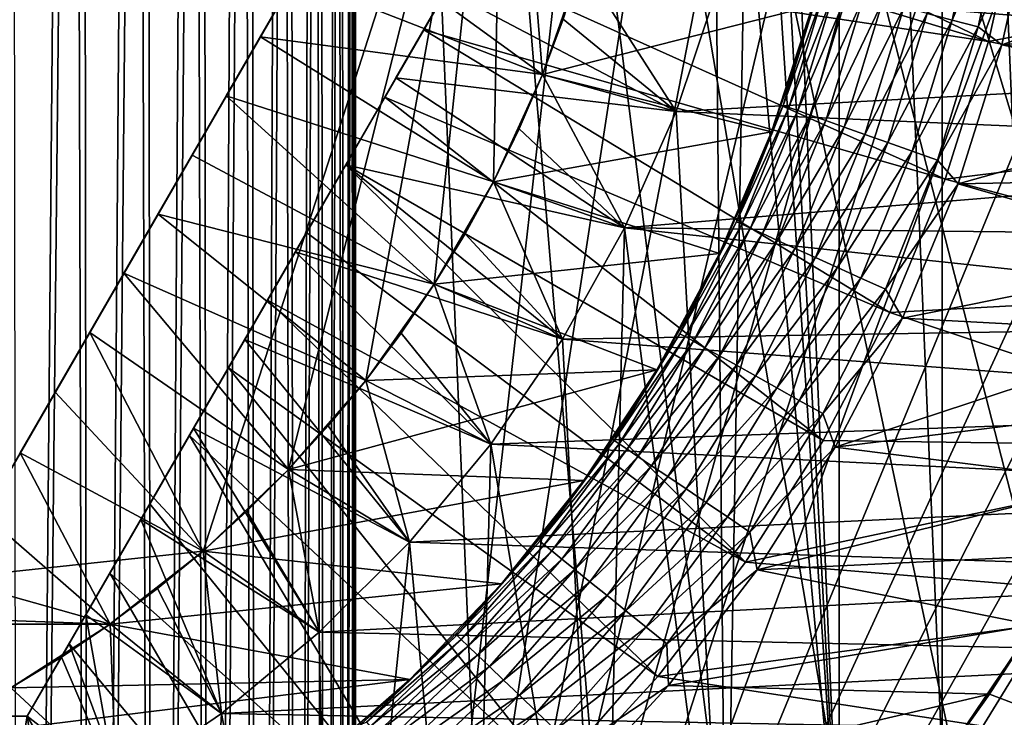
# Model space of a CAD drawing. Header units: metres. Extents: x -30 to 30, y -76 to 64.
# Tile 308 of 541: x 2.28 to 5.85, y -4 to -1.47. Entities that reach past the tile are written whole.
import ezdxf

# ---------------------------------------------------------------- set-up
doc = ezdxf.new("R2010")
doc.units = ezdxf.units.M
doc.layers.add('solid_508511', color=7, linetype='CONTINUOUS')

msp = doc.modelspace()

# ---------------------------------------------------------------- linework, layer by layer
at = {"layer": 'solid_508511'}
for points in [[(2.474874, 6.9, 4.525126), (2.220482, 6.9, 4.29455), (2.279955, -15.1, 4.344484)], [(2.253428, 6.9, -4.321929), (2.50951, 6.9, -4.560254), (2.279955, -15.1, -4.344484)], [(2.474874, 6.9, 4.525126), (2.279955, -15.1, 4.344484), (2.536666, -15.1, 4.588497)], [(2.50951, 6.9, -4.560254), (2.536666, -15.1, -4.588497), (2.279955, -15.1, -4.344484)], [(2.70545, 6.9, 4.779518), (2.474874, 6.9, 4.525126), (2.536666, -15.1, 4.588497)], [(2.50951, 6.9, -4.560254), (2.740079, 6.9, -4.822394), (2.536666, -15.1, -4.588497)], [(2.70545, 6.9, 4.779518), (2.536666, -15.1, 4.588497), (2.767678, -15.1, 4.857586)], [(2.740079, 6.9, -4.822394), (2.767678, -15.1, -4.857586), (2.536666, -15.1, -4.588497)], [(2.910269, 6.9, 5.055692), (2.70545, 6.9, 4.779518), (2.767678, -15.1, 4.857586)], [(2.740079, 6.9, -4.822394), (2.943864, 6.9, -5.106944), (2.767678, -15.1, -4.857586)], [(2.910269, 6.9, 5.055692), (2.767678, -15.1, 4.857586), (2.97033, -15.1, 5.148745)], [(2.943864, 6.9, -5.106944), (2.97033, -15.1, -5.148745), (2.767678, -15.1, -4.857586)], [(3.086663, 6.9, 5.349997), (2.910269, 6.9, 5.055692), (2.97033, -15.1, 5.148745)], [(2.943864, 6.9, -5.106944), (3.118029, 6.9, -5.410063), (2.97033, -15.1, -5.148745)], [(3.086663, 6.9, 5.349997), (2.97033, -15.1, 5.148745), (3.142224, -15.1, 5.458429)], [(3.118029, 6.9, -5.410063), (3.142224, -15.1, -5.458429), (2.97033, -15.1, -5.148745)], [(3.233583, 6.9, 5.660619), (3.086663, 6.9, 5.349997), (3.142224, -15.1, 5.458429)], [(3.118029, 6.9, -5.410063), (3.260965, 6.9, -5.728739), (3.142224, -15.1, -5.458429)], [(3.233583, 6.9, 5.660619), (3.142224, -15.1, 5.458429), (3.282176, -15.1, 5.784557)], [(3.260965, 6.9, -5.728739), (3.282176, -15.1, -5.784557), (3.142224, -15.1, -5.458429)], [(3.349354, 6.9, 5.98421), (3.233583, 6.9, 5.660619), (3.282176, -15.1, 5.784557)], [(3.260965, 6.9, -5.728739), (3.371644, 6.9, -6.060842), (3.282176, -15.1, -5.784557)], [(3.349354, 6.9, 5.98421), (3.282176, -15.1, 5.784557), (3.388262, -15.1, 6.122662)], [(3.371644, 6.9, -6.060842), (3.388262, -15.1, -6.122662), (3.282176, -15.1, -5.784557)], [(3.432704, 6.9, 6.316959), (3.349354, 6.9, 5.98421), (3.388262, -15.1, 6.122662)], [(3.371644, 6.9, -6.060842), (3.448484, 6.9, -6.401702), (3.388262, -15.1, -6.122662)], [(3.432704, 6.9, 6.316959), (3.388262, -15.1, 6.122662), (3.459625, -15.1, 6.469911)], [(3.448484, 6.9, -6.401702), (3.459625, -15.1, -6.469911), (3.388262, -15.1, -6.122662)], [(3.483162, 6.9, 6.657102), (3.432704, 6.9, 6.316959), (3.459625, -15.1, 6.469911)], [(3.448484, 6.9, -6.401702), (3.490954, 6.9, -6.748526), (3.459625, -15.1, -6.469911)], [(3.483162, 6.9, 6.657102), (3.459625, -15.1, 6.469911), (3.495519, -15.1, 6.822905)], [(3.490954, 6.9, -6.748526), (3.495519, -15.1, -6.822905), (3.459625, -15.1, -6.469911)], [(3.483162, 6.9, 6.657102), (3.495519, -15.1, 6.822905), (3.5, -7.745967, 7)], [(3.5, 6.9, 7), (3.483162, 6.9, 6.657102), (3.5, -7.745967, 7)], [(3.490954, 6.9, -6.748526), (3.5, 6.062178, -7), (3.495519, -15.1, -6.822905)], [(3.5, 6.9, 7), (3.5, -7.745967, 7), (5.143972, 6.76679, 7)], [(5.143972, 6.76679, 7), (3.5, -7.745967, 7), (5.665251, 6.336793, 7)], [(5.665251, 6.336793, 7), (3.5, -7.745967, 7), (6.150316, 5.867164, 7)], [(3.5, 6.062178, -7), (3.5, -6.062178, -7), (3.495519, -15.1, -6.822905)], [(3.994856, -5.748133, -7), (3.5, -6.062178, -7), (3.5, 6.062178, -7)], [(4.462144, -5.393442, -7), (3.994856, -5.748133, -7), (3.5, 6.062178, -7)], [(4.897469, -5.001481, -7), (4.462144, -5.393442, -7), (3.5, 6.062178, -7)], [(5.299016, -4.573881, -7), (4.897469, -5.001481, -7), (3.5, 6.062178, -7)], [(5.663108, -4.11452, -7), (5.299016, -4.573881, -7), (3.5, 6.062178, -7)], [(5.987497, -3.626276, -7), (5.663108, -4.11452, -7), (3.5, 6.062178, -7)], [(6.270063, -3.112289, -7), (5.987497, -3.626276, -7), (3.5, 6.062178, -7)], [(6.508368, -2.577041, -7), (6.270063, -3.112289, -7), (3.5, 6.062178, -7)], [(6.701282, -2.023065, -7), (6.508368, -2.577041, -7), (3.5, 6.062178, -7)], [(6.847043, -1.455346, -7), (6.701282, -2.023065, -7), (3.5, 6.062178, -7)], [(6.150316, 5.867164, 7), (3.5, -7.745967, 7), (6.597217, 5.359726, 7)], [(6.597217, 5.359726, 7), (3.5, -7.745967, 7), (7.00194, 4.819016, 7)], [(5.254689, -4.62474, -13.5), (5.254689, 4.62474, -13.5), (4.843581, 5.053683, -13.5)], [(5, 0, -13.5), (5.254689, -4.62474, -13.5), (4.843581, 5.053683, -13.5)], [(7.00194, 4.819016, 7), (3.5, -7.745967, 7), (7.362473, 4.247821, 7)], [(5.62799, -4.162417, -13.5), (5.62799, 4.162417, -13.5), (5.254689, 4.62474, -13.5)], [(5.254689, -4.62474, -13.5), (5.62799, -4.162417, -13.5), (5.254689, 4.62474, -13.5)], [(7.362473, 4.247821, 7), (3.5, -7.745967, 7), (7.676813, 3.64918, 7)], [(5.960689, -3.670174, -13.5), (5.960689, 3.670174, -13.5), (5.62799, 4.162417, -13.5)], [(5.62799, -4.162417, -13.5), (5.960689, -3.670174, -13.5), (5.62799, 4.162417, -13.5)], [(7.676813, 3.64918, 7), (3.5, -7.745967, 7), (7.942244, 3.028343, 7)], [(7.942244, 3.028343, 7), (3.5, -7.745967, 7), (8.1577, 2.387873, 7)], [(8.1577, 2.387873, 7), (3.5, -7.745967, 7), (8.321655, 1.732077, 7)], [(8.321655, 1.732077, 7), (3.5, -7.745967, 7), (8.432872, 1.066168, 7)], [(8.432872, 1.066168, 7), (3.5, -7.745967, 7), (8.490925, 0.392674, 7)], [(8.490925, 0.392674, 7), (3.5, -7.745967, 7), (8.495292, -0.283038, 7)], [(2.020726, -3.5, 25.724476), (4.041452, 0, 20), (2.020726, -3.5, 20)], [(2.946911, -3.40084, 20), (2.020726, -3.5, 20), (4.041452, 0, 20)], [(2.153877, -3.269376, 25.648558), (4.041452, 0, 20), (2.020726, -3.5, 25.724476)], [(2.153877, -3.269376, 25.648558), (2.283482, -3.044893, 25.583006), (4.041452, 0, 20)], [(2.283482, -3.044893, 25.583006), (2.410422, -2.825026, 25.527491), (4.041452, 0, 20)], [(2.410422, -2.825026, 25.527491), (2.535593, -2.608224, 25.48181), (4.041452, 0, 20)], [(2.535593, -2.608224, 25.48181), (2.659817, -2.393062, 25.445944), (4.041452, 0, 20)], [(2.659817, -2.393062, 25.445944), (2.783695, -2.178499, 25.420048), (4.041452, 0, 20)], [(2.783695, -2.178499, 25.420048), (2.90739, -1.964252, 25.404385), (4.041452, 0, 20)], [(2.90739, -1.964252, 25.404385), (3.031089, -1.75, 25.399139), (4.041452, 0, 20)], [(3.25677, -3.105394, 20), (2.946911, -3.40084, 20), (4.041452, 0, 20)], [(3.031089, -1.75, 25.399139), (3.154788, -1.535748, 25.404385), (4.041452, 0, 20)], [(3.154788, -1.535748, 25.404385), (3.278483, -1.321501, 25.420048), (4.041452, 0, 20)], [(3.537278, -2.781666, 20), (3.25677, -3.105394, 20), (4.041452, 0, 20)], [(4.618802, 0, -20.702564), (3.464102, -2, -14.500002), (3.646275, -1.684467, -14.483441)], [(4.466999, -0.262931, -20.619387), (3.464102, -2, -14.500002), (4.618802, 0, -20.702564)], [(3.785625, -2.432911, 20), (3.537278, -2.781666, 20), (4.041452, 0, 20)], [(4.618802, 0, -20.702564), (3.646275, -1.684467, -14.483441), (3.829648, -1.366855, -14.433737)], [(3.999795, -2.061947, 20), (3.785625, -2.432911, 20), (4.041452, 0, 20)], [(4.177649, -1.6725, 20), (3.999795, -2.061947, 20), (4.041452, 0, 20)], [(4.317732, -1.267735, 20), (4.177649, -1.6725, 20), (4.041452, 0, 20)], [(4.978665, -0.461351, -13.5), (5.254689, -4.62474, -13.5), (5, 0, -13.5)], [(4.466999, -0.262931, -20.619387), (4.319108, -0.519086, -20.54748), (3.464102, -2, -14.500002)], [(8.495292, -0.283038, 7), (3.5, -7.745967, 7), (8.446016, -0.956442, 7)], [(4.978665, -0.461351, -13.5), (4.914877, -0.918689, -13.5), (5.254689, -4.62474, -13.5)], [(4.319108, -0.519086, -20.54748), (4.174129, -0.770197, -20.486511), (3.464102, -2, -14.500002)], [(4.174129, -0.770197, -20.486511), (4.03107, -1.017982, -20.436298), (3.464102, -2, -14.500002)], [(4.174129, -0.770197, -20.486511), (5.795552, -1.552918, -21.5), (4.03107, -1.017982, -20.436298)], [(4.174129, -0.770197, -20.486511), (5.908856, -1.041842, -21.5), (5.795552, -1.552918, -21.5)], [(4.914877, -0.918689, -13.5), (4.80912, -1.36834, -13.5), (4.843581, -5.053683, -13.5)], [(4.914877, -0.918689, -13.5), (4.843581, -5.053683, -13.5), (5.254689, -4.62474, -13.5)], [(8.446016, -0.956442, 7), (3.5, -7.745967, 7), (8.343272, -1.624747, 7)], [(5.573201, -1.451149, 41.936661), (5.663842, -1.47475, 41.971619), (5.768506, -0.98911, 41.971619)], [(5.768506, -0.98911, 41.971619), (5.663842, -1.47475, 41.971619), (5.864789, -1.005619, 41.992874)], [(4.03107, -1.017982, -20.436298), (3.889006, -1.264044, -20.396841), (3.464102, -2, -14.500002)], [(4.03107, -1.017982, -20.436298), (5.795552, -1.552918, -21.5), (3.889006, -1.264044, -20.396841)], [(5.663842, -1.47475, 41.971619), (5.758379, -1.499365, 41.992874), (5.864789, -1.005619, 41.992874)], [(5.864789, -1.005619, 41.992874), (5.758379, -1.499365, 41.992874), (5.958413, -1.048716, 42)], [(5.758379, -1.499365, 41.992874), (5.844202, -1.564544, 42), (5.958413, -1.048716, 42)], [(5.795552, -1.552918, -21.5), (5.908856, -1.041842, -21.5), (7.422379, -1.238517, -21.5)], [(5.958413, -1.048716, 42), (5.844202, -1.564544, 42), (6.899333, -1.182902, 42)], [(4.177655, -1.672482, 26), (3.402361, -1.106938, 25.445944), (3.278483, -1.321501, 25.420048)], [(4.177655, -1.672482, 26), (4.31773, -1.267756, 26), (3.402361, -1.106938, 25.445944)], [(5.844202, -1.564544, 42), (6.842902, -1.474677, 42), (6.899333, -1.182902, 42)], [(5.795552, -1.552918, -21.5), (7.422379, -1.238517, -21.5), (7.29473, -1.8473, -21.5)], [(3.889006, -1.264044, -20.396841), (3.747262, -1.509553, -20.368334), (3.464102, -2, -14.500002)], [(3.889006, -1.264044, -20.396841), (5.638171, -2.052086, -21.5), (3.747262, -1.509553, -20.368334)], [(3.889006, -1.264044, -20.396841), (5.795552, -1.552918, -21.5), (5.638171, -2.052086, -21.5)], [(4.177696, -1.67238, 10.499982), (4.177649, -1.6725, 20), (4.317732, -1.267735, 20)], [(4.317732, -1.267735, 38), (4.177649, -1.6725, 38), (5.157213, -1.423239, 38)], [(4.177655, -1.672482, 26), (4.177649, -1.6725, 38), (4.317732, -1.267735, 38)], [(4.177655, -1.672482, 26), (4.317732, -1.267735, 38), (4.31773, -1.267756, 26)], [(4.252506, -1.471799, 10.499982), (4.177696, -1.67238, 10.499982), (4.317732, -1.267735, 20)], [(4.317721, -1.267789, 10.499982), (4.662386, -1.806093, 10), (4.252506, -1.471799, 10.499982)], [(4.317721, -1.267789, 10.499982), (4.809116, -1.368275, 10), (4.662386, -1.806093, 10)], [(4.809116, -1.368275, 10), (8.028649, -1.304743, 10), (7.969605, -1.626928, 10)], [(4.177655, -1.672482, 26), (3.278483, -1.321501, 25.420048), (3.154788, -1.535748, 25.404385)], [(5.184143, -1.349846, 41.398731), (5.088151, -1.653245, 41.299999), (5.050992, -1.784629, 41.398731)], [(5.184143, -1.349846, 41.398731), (5.050992, -1.784629, 41.398731), (5.204594, -1.355171, 41.496445)], [(5.050992, -1.784629, 41.398731), (5.070918, -1.791669, 41.496445), (5.204594, -1.355171, 41.496445)], [(5.204594, -1.355171, 41.496445), (5.070918, -1.791669, 41.496445), (5.238307, -1.363949, 41.590153)], [(5.184143, -1.349846, 41.398731), (5.1572, -1.423301, 41.299999), (5.088151, -1.653245, 41.299999)], [(3.829648, -1.366855, -14.433737), (3.646275, -1.684467, -14.483441), (4.662376, -1.806172, -13.5)], [(3.829648, -1.366855, -14.433737), (4.662376, -1.806172, -13.5), (4.80912, -1.36834, -13.5)], [(4.80912, -1.36834, -13.5), (4.662376, -1.806172, -13.5), (4.843581, -5.053683, -13.5)], [(4.662386, -1.806093, 10), (4.809116, -1.368275, 10), (7.969605, -1.626928, 10)], [(5.070918, -1.791669, 41.496445), (5.103765, -1.803275, 41.590153), (5.238307, -1.363949, 41.590153)], [(5.238307, -1.363949, 41.590153), (5.103765, -1.803275, 41.590153), (5.284595, -1.376001, 41.677944)], [(5.103765, -1.803275, 41.590153), (5.148864, -1.819209, 41.677944), (5.284595, -1.376001, 41.677944)], [(5.284595, -1.376001, 41.677944), (5.148864, -1.819209, 41.677944), (5.342513, -1.391082, 41.758026)], [(5.148864, -1.819209, 41.677944), (5.205295, -1.839148, 41.758026), (5.342513, -1.391082, 41.758026)], [(5.342513, -1.391082, 41.758026), (5.205295, -1.839148, 41.758026), (5.410881, -1.408884, 41.828762)], [(4.177649, -1.6725, 38), (5.008851, -1.879873, 38), (5.157213, -1.423239, 38)], [(5.1572, -1.423301, 41.299999), (5.157213, -1.423239, 38), (5.008851, -1.879873, 38)], [(5.088151, -1.653245, 41.299999), (5.1572, -1.423301, 41.299999), (5.008851, -1.879873, 38)], [(5.205295, -1.839148, 41.758026), (5.271906, -1.862683, 41.828762), (5.410881, -1.408884, 41.828762)], [(5.410881, -1.408884, 41.828762), (5.271906, -1.862683, 41.828762), (5.488303, -1.429043, 41.888714)], [(5.271906, -1.862683, 41.828762), (5.34734, -1.889335, 41.888714), (5.488303, -1.429043, 41.888714)], [(5.488303, -1.429043, 41.888714), (5.34734, -1.889335, 41.888714), (5.573201, -1.451149, 41.936661)], [(5.34734, -1.889335, 41.888714), (5.430057, -1.918561, 41.936661), (5.573201, -1.451149, 41.936661)], [(5.573201, -1.451149, 41.936661), (5.430057, -1.918561, 41.936661), (5.663842, -1.47475, 41.971619)], [(4.252506, -1.471799, 10.499982), (4.662386, -1.806093, 10), (4.177696, -1.67238, 10.499982)], [(5.430057, -1.918561, 41.936661), (5.518371, -1.949764, 41.971619), (5.663842, -1.47475, 41.971619)], [(5.663842, -1.47475, 41.971619), (5.518371, -1.949764, 41.971619), (5.758379, -1.499365, 41.992874)], [(5.518371, -1.949764, 41.971619), (5.610479, -1.982308, 41.992874), (5.758379, -1.499365, 41.992874)], [(5.758379, -1.499365, 41.992874), (5.610479, -1.982308, 41.992874), (5.844202, -1.564544, 42)], [(5.844202, -1.564544, 42), (6.774137, -1.763824, 42), (6.842902, -1.474677, 42)], [(3.747262, -1.509553, -20.368334), (3.605686, -1.754768, -20.351082), (3.464102, -2, -14.500002)], [(3.747262, -1.509553, -20.368334), (5.437827, -2.535753, -21.5), (3.605686, -1.754768, -20.351082)], [(3.747262, -1.509553, -20.368334), (5.638171, -2.052086, -21.5), (5.437827, -2.535753, -21.5)], [(3.999788, -2.061965, 26), (3.154788, -1.535748, 25.404385), (3.031089, -1.75, 25.399139)], [(3.999788, -2.061965, 26), (4.177655, -1.672482, 26), (3.154788, -1.535748, 25.404385)], [(5.610479, -1.982308, 41.992874), (5.685523, -2.068169, 42), (5.844202, -1.564544, 42)], [(5.638171, -2.052086, -21.5), (5.795552, -1.552918, -21.5), (7.29473, -1.8473, -21.5)], [(5.844202, -1.564544, 42), (5.685523, -2.068169, 42), (6.774137, -1.763824, 42)], [(8.343272, -1.624747, 7), (3.5, -7.745967, 7), (8.187927, -2.282088, 7)], [(4.662386, -1.806093, 10), (7.969605, -1.626928, 10), (7.897618, -1.946571, 10)], [(3.999788, -2.061965, 26), (4.177649, -1.6725, 38), (4.177655, -1.672482, 26)], [(3.999788, -2.061965, 26), (3.999795, -2.061947, 38), (4.177649, -1.6725, 38)], [(4.09337, -1.86931, 10.499982), (3.999795, -2.061947, 20), (4.177649, -1.6725, 20)], [(4.177649, -1.6725, 38), (3.999795, -2.061947, 38), (5.008851, -1.879873, 38)], [(4.177696, -1.67238, 10.499982), (4.475801, -2.228677, 10), (4.09337, -1.86931, 10.499982)], [(4.177696, -1.67238, 10.499982), (4.09337, -1.86931, 10.499982), (4.177649, -1.6725, 20)], [(4.177696, -1.67238, 10.499982), (4.662386, -1.806093, 10), (4.475801, -2.228677, 10)], [(5.008854, -1.879861, 41.299999), (5.088151, -1.653245, 41.299999), (5.008851, -1.879873, 38)], [(5.050992, -1.784629, 41.398731), (5.088151, -1.653245, 41.299999), (5.008854, -1.879861, 41.299999)], [(3.646275, -1.684467, -14.483441), (3.464102, -2, -14.500002), (4.475797, -2.228734, -13.5)], [(3.646275, -1.684467, -14.483441), (4.475797, -2.228734, -13.5), (4.662376, -1.806172, -13.5)], [(3.785627, -2.432906, 26), (3.031089, -1.75, 25.399139), (2.90739, -1.964252, 25.404385)], [(3.785627, -2.432906, 26), (3.999788, -2.061965, 26), (3.031089, -1.75, 25.399139)], [(3.605686, -1.754768, -20.351082), (3.464102, -2, -20.345303), (3.464102, -2, -14.500002)], [(3.605686, -1.754768, -20.351082), (5.196173, -2.999964, -21.5), (3.464102, -2, -20.345303)], [(3.605686, -1.754768, -20.351082), (5.437827, -2.535753, -21.5), (5.196173, -2.999964, -21.5)], [(5.050992, -1.784629, 41.398731), (4.919471, -2.10269, 41.299999), (4.881449, -2.206554, 41.398731)], [(5.050992, -1.784629, 41.398731), (4.881449, -2.206554, 41.398731), (5.070918, -1.791669, 41.496445)], [(5.050992, -1.784629, 41.398731), (5.008854, -1.879861, 41.299999), (4.919471, -2.10269, 41.299999)], [(5.685523, -2.068169, 42), (6.693164, -2.049778, 42), (6.774137, -1.763824, 42)], [(4.662376, -1.806172, -13.5), (4.475797, -2.228734, -13.5), (4.843581, -5.053683, -13.5)], [(4.475801, -2.228677, 10), (4.662386, -1.806093, 10), (7.897618, -1.946571, 10)], [(4.881449, -2.206554, 41.398731), (4.900705, -2.215259, 41.496445), (5.070918, -1.791669, 41.496445)], [(5.070918, -1.791669, 41.496445), (4.900705, -2.215259, 41.496445), (5.103765, -1.803275, 41.590153)], [(4.900705, -2.215259, 41.496445), (4.93245, -2.229608, 41.590153), (5.103765, -1.803275, 41.590153)], [(5.103765, -1.803275, 41.590153), (4.93245, -2.229608, 41.590153), (5.148864, -1.819209, 41.677944)], [(4.93245, -2.229608, 41.590153), (4.976035, -2.24931, 41.677944), (5.148864, -1.819209, 41.677944)], [(5.148864, -1.819209, 41.677944), (4.976035, -2.24931, 41.677944), (5.205295, -1.839148, 41.758026)], [(4.976035, -2.24931, 41.677944), (5.030572, -2.273962, 41.758026), (5.205295, -1.839148, 41.758026)], [(5.205295, -1.839148, 41.758026), (5.030572, -2.273962, 41.758026), (5.271906, -1.862683, 41.828762)], [(5.638171, -2.052086, -21.5), (7.29473, -1.8473, -21.5), (7.117287, -2.443331, -21.5)], [(4.09337, -1.86931, 10.499982), (4.475801, -2.228677, 10), (3.999742, -2.062054, 10.499982)], [(4.09337, -1.86931, 10.499982), (3.999742, -2.062054, 10.499982), (3.999795, -2.061947, 20)], [(3.999795, -2.061947, 38), (4.820216, -2.321206, 38), (5.008851, -1.879873, 38)], [(5.008854, -1.879861, 41.299999), (5.008851, -1.879873, 38), (4.820216, -2.321206, 38)], [(4.919471, -2.10269, 41.299999), (5.008854, -1.879861, 41.299999), (4.820216, -2.321206, 38)], [(5.030572, -2.273962, 41.758026), (5.094948, -2.303061, 41.828762), (5.271906, -1.862683, 41.828762)], [(5.271906, -1.862683, 41.828762), (5.094948, -2.303061, 41.828762), (5.34734, -1.889335, 41.888714)], [(5.094948, -2.303061, 41.828762), (5.16785, -2.336015, 41.888714), (5.34734, -1.889335, 41.888714)], [(5.34734, -1.889335, 41.888714), (5.16785, -2.336015, 41.888714), (5.430057, -1.918561, 41.936661)], [(5.16785, -2.336015, 41.888714), (5.24779, -2.372151, 41.936661), (5.430057, -1.918561, 41.936661)], [(5.430057, -1.918561, 41.936661), (5.24779, -2.372151, 41.936661), (5.518371, -1.949764, 41.971619)], [(4.475801, -2.228677, 10), (7.897618, -1.946571, 10), (7.81279, -2.263147, 10)], [(5.24779, -2.372151, 41.936661), (5.333139, -2.410731, 41.971619), (5.518371, -1.949764, 41.971619)], [(5.518371, -1.949764, 41.971619), (5.333139, -2.410731, 41.971619), (5.610479, -1.982308, 41.992874)], [(3.785627, -2.432906, 26), (2.90739, -1.964252, 25.404385), (2.783695, -2.178499, 25.420048)], [(5.333139, -2.410731, 41.971619), (5.422155, -2.450969, 41.992874), (5.610479, -1.982308, 41.992874)], [(5.610479, -1.982308, 41.992874), (5.422155, -2.450969, 41.992874), (5.685523, -2.068169, 42)], [(3.464102, -2, -20.345303), (2.309401, -4, -13.881198), (2.521413, -3.632785, -14.077931)], [(3.464102, -2, -20.345303), (3.322517, -2.245232, -20.351082), (2.309401, -4, -13.881198)], [(3.464102, -2, -20.345303), (2.521413, -3.632785, -14.077931), (2.721135, -3.286855, -14.232921)], [(3.464102, -2, -20.345303), (2.721135, -3.286855, -14.232921), (2.912349, -2.955664, -14.350577)], [(3.464102, -2, -20.345303), (2.912349, -2.955664, -14.350577), (3.098555, -2.633145, -14.433737)], [(3.464102, -2, -20.345303), (3.098555, -2.633145, -14.433737), (3.281929, -2.315533, -14.483441)], [(3.464102, -2, -14.500002), (3.281929, -2.315533, -14.483441), (4.251095, -2.63214, -13.5)], [(3.464102, -2, -20.345303), (3.281929, -2.315533, -14.483441), (3.464102, -2, -14.500002)], [(3.464102, -2, -20.345303), (4.914846, -3.441551, -21.5), (3.322517, -2.245232, -20.351082)], [(3.464102, -2, -14.500002), (4.251095, -2.63214, -13.5), (4.475797, -2.228734, -13.5)], [(3.464102, -2, -20.345303), (5.196173, -2.999964, -21.5), (4.914846, -3.441551, -21.5)], [(3.785689, -2.432809, 10.499982), (3.785625, -2.432911, 20), (3.999795, -2.061947, 20)], [(3.999795, -2.061947, 38), (3.785625, -2.432911, 38), (4.820216, -2.321206, 38)], [(3.785627, -2.432906, 26), (3.785625, -2.432911, 38), (3.999795, -2.061947, 38)], [(3.785627, -2.432906, 26), (3.999795, -2.061947, 38), (3.999788, -2.061965, 26)], [(3.897157, -2.249926, 10.499982), (3.785689, -2.432809, 10.499982), (3.999795, -2.061947, 20)], [(3.999742, -2.062054, 10.499982), (3.897157, -2.249926, 10.499982), (3.999795, -2.061947, 20)], [(3.999742, -2.062054, 10.499982), (4.251114, -2.632079, 10), (3.897157, -2.249926, 10.499982)], [(3.999742, -2.062054, 10.499982), (4.475801, -2.228677, 10), (4.251114, -2.632079, 10)], [(5.422155, -2.450969, 41.992874), (5.483659, -2.555773, 42), (5.685523, -2.068169, 42)], [(5.437827, -2.535753, -21.5), (5.638171, -2.052086, -21.5), (7.117287, -2.443331, -21.5)], [(5.685523, -2.068169, 42), (5.483659, -2.555773, 42), (6.60018, -2.331884, 42)], [(5.685523, -2.068169, 42), (6.60018, -2.331884, 42), (6.693164, -2.049778, 42)], [(4.82018, -2.321285, 41.299999), (4.919471, -2.10269, 41.299999), (4.820216, -2.321206, 38)], [(4.881449, -2.206554, 41.398731), (4.919471, -2.10269, 41.299999), (4.82018, -2.321285, 41.299999)], [(3.537281, -2.781662, 26), (2.783695, -2.178499, 25.420048), (2.659817, -2.393062, 25.445944)], [(3.537281, -2.781662, 26), (3.785627, -2.432906, 26), (2.783695, -2.178499, 25.420048)], [(4.881449, -2.206554, 41.398731), (4.711182, -2.535205, 41.299999), (4.676734, -2.612581, 41.398731)], [(4.881449, -2.206554, 41.398731), (4.676734, -2.612581, 41.398731), (4.900705, -2.215259, 41.496445)], [(4.881449, -2.206554, 41.398731), (4.82018, -2.321285, 41.299999), (4.711182, -2.535205, 41.299999)], [(3.322517, -2.245232, -20.351082), (3.180942, -2.490447, -20.368334), (2.309401, -4, -13.881198)], [(3.322517, -2.245232, -20.351082), (4.914846, -3.441551, -21.5), (3.180942, -2.490447, -20.368334)], [(3.897157, -2.249926, 10.499982), (4.251114, -2.632079, 10), (3.785689, -2.432809, 10.499982)], [(4.475797, -2.228734, -13.5), (4.251095, -2.63214, -13.5), (4.397531, -5.446255, -13.5)], [(4.251114, -2.632079, 10), (4.475801, -2.228677, 10), (7.715384, -2.57574, 10)], [(4.475797, -2.228734, -13.5), (4.397531, -5.446255, -13.5), (4.843581, -5.053683, -13.5)], [(4.475801, -2.228677, 10), (7.81279, -2.263147, 10), (7.715384, -2.57574, 10)], [(4.676734, -2.612581, 41.398731), (4.695183, -2.622887, 41.496445), (4.900705, -2.215259, 41.496445)], [(4.900705, -2.215259, 41.496445), (4.695183, -2.622887, 41.496445), (4.93245, -2.229608, 41.590153)], [(4.695183, -2.622887, 41.496445), (4.725597, -2.639877, 41.590153), (4.93245, -2.229608, 41.590153)], [(4.93245, -2.229608, 41.590153), (4.725597, -2.639877, 41.590153), (4.976035, -2.24931, 41.677944)], [(4.725597, -2.639877, 41.590153), (4.767354, -2.663204, 41.677944), (4.976035, -2.24931, 41.677944)], [(4.976035, -2.24931, 41.677944), (4.767354, -2.663204, 41.677944), (5.030572, -2.273962, 41.758026)], [(8.187927, -2.282088, 7), (3.5, -7.745967, 7), (7.980877, -2.924984, 7)], [(4.767354, -2.663204, 41.677944), (4.819604, -2.692392, 41.758026), (5.030572, -2.273962, 41.758026)], [(5.030572, -2.273962, 41.758026), (4.819604, -2.692392, 41.758026), (5.094948, -2.303061, 41.828762)], [(3.281929, -2.315533, -14.483441), (3.098555, -2.633145, -14.433737), (3.990053, -3.013218, -13.5)], [(3.281929, -2.315533, -14.483441), (3.990053, -3.013218, -13.5), (4.251095, -2.63214, -13.5)], [(3.785625, -2.432911, 38), (4.592688, -2.744036, 38), (4.820216, -2.321206, 38)], [(4.82018, -2.321285, 41.299999), (4.820216, -2.321206, 38), (4.592688, -2.744036, 38)], [(4.711182, -2.535205, 41.299999), (4.82018, -2.321285, 41.299999), (4.592688, -2.744036, 38)], [(4.819604, -2.692392, 41.758026), (4.88128, -2.726846, 41.828762), (5.094948, -2.303061, 41.828762)], [(5.094948, -2.303061, 41.828762), (4.88128, -2.726846, 41.828762), (5.16785, -2.336015, 41.888714)], [(4.88128, -2.726846, 41.828762), (4.951124, -2.765864, 41.888714), (5.16785, -2.336015, 41.888714)], [(5.16785, -2.336015, 41.888714), (4.951124, -2.765864, 41.888714), (5.24779, -2.372151, 41.936661)], [(5.483659, -2.555773, 42), (6.495251, -2.609917, 42), (6.60018, -2.331884, 42)], [(4.951124, -2.765864, 41.888714), (5.027712, -2.808649, 41.936661), (5.24779, -2.372151, 41.936661)], [(5.24779, -2.372151, 41.936661), (5.027712, -2.808649, 41.936661), (5.333139, -2.410731, 41.971619)], [(3.25676, -3.1054, 26), (2.659817, -2.393062, 25.445944), (2.535593, -2.608224, 25.48181)], [(3.25676, -3.1054, 26), (3.537281, -2.781662, 26), (2.659817, -2.393062, 25.445944)], [(5.027712, -2.808649, 41.936661), (5.109482, -2.854328, 41.971619), (5.333139, -2.410731, 41.971619)], [(5.333139, -2.410731, 41.971619), (5.109482, -2.854328, 41.971619), (5.422155, -2.450969, 41.992874)], [(3.665601, -2.610243, 10.499982), (3.537278, -2.781666, 20), (3.785625, -2.432911, 20)], [(3.785625, -2.432911, 38), (3.537278, -2.781666, 38), (4.592688, -2.744036, 38)], [(3.537281, -2.781662, 26), (3.537278, -2.781666, 38), (3.785625, -2.432911, 38)], [(3.537281, -2.781662, 26), (3.785625, -2.432911, 38), (3.785627, -2.432906, 26)], [(3.785689, -2.432809, 10.499982), (3.990042, -3.0132, 10), (3.665601, -2.610243, 10.499982)], [(3.785689, -2.432809, 10.499982), (3.665601, -2.610243, 10.499982), (3.785625, -2.432911, 20)], [(3.785689, -2.432809, 10.499982), (4.251114, -2.632079, 10), (3.990042, -3.0132, 10)], [(5.109482, -2.854328, 41.971619), (5.194766, -2.90197, 41.992874), (5.422155, -2.450969, 41.992874)], [(5.422155, -2.450969, 41.992874), (5.194766, -2.90197, 41.992874), (5.483659, -2.555773, 42)], [(5.437827, -2.535753, -21.5), (7.117287, -2.443331, -21.5), (6.891167, -3.022823, -21.5)], [(3.180942, -2.490447, -20.368334), (3.039197, -2.735956, -20.396841), (2.309401, -4, -13.881198)], [(3.180942, -2.490447, -20.368334), (4.596326, -3.85665, -21.5), (3.039197, -2.735956, -20.396841)], [(3.180942, -2.490447, -20.368334), (4.914846, -3.441551, -21.5), (4.596326, -3.85665, -21.5)], [(4.592696, -2.744019, 41.299999), (4.711182, -2.535205, 41.299999), (4.592688, -2.744036, 38)], [(4.676734, -2.612581, 41.398731), (4.711182, -2.535205, 41.299999), (4.592696, -2.744019, 41.299999)], [(5.194766, -2.90197, 41.992874), (5.239975, -3.024092, 42), (5.483659, -2.555773, 42)], [(5.196173, -2.999964, -21.5), (5.437827, -2.535753, -21.5), (6.891167, -3.022823, -21.5)], [(5.483659, -2.555773, 42), (5.239975, -3.024092, 42), (6.495251, -2.609917, 42)], [(4.251114, -2.632079, 10), (7.715384, -2.57574, 10), (7.605435, -2.884238, 10)], [(2.946927, -3.400826, 26), (2.535593, -2.608224, 25.48181), (2.410422, -2.825026, 25.527491)], [(2.946927, -3.400826, 26), (3.25676, -3.1054, 26), (2.535593, -2.608224, 25.48181)], [(3.098555, -2.633145, -14.433737), (2.912349, -2.955664, -14.350577), (3.695044, -3.368471, -13.5)], [(3.098555, -2.633145, -14.433737), (3.695044, -3.368471, -13.5), (3.990053, -3.013218, -13.5)], [(3.665601, -2.610243, 10.499982), (3.990042, -3.0132, 10), (3.537196, -2.78177, 10.499982)], [(3.665601, -2.610243, 10.499982), (3.537196, -2.78177, 10.499982), (3.537278, -2.781666, 20)], [(3.990042, -3.0132, 10), (4.251114, -2.632079, 10), (7.605435, -2.884238, 10)], [(4.251095, -2.63214, -13.5), (3.990053, -3.013218, -13.5), (4.397531, -5.446255, -13.5)], [(4.676734, -2.612581, 41.398731), (4.464961, -2.947308, 41.299999), (4.438324, -2.999784, 41.398731)], [(4.676734, -2.612581, 41.398731), (4.438324, -2.999784, 41.398731), (4.695183, -2.622887, 41.496445)], [(4.438324, -2.999784, 41.398731), (4.455832, -3.011617, 41.496445), (4.695183, -2.622887, 41.496445)], [(4.695183, -2.622887, 41.496445), (4.455832, -3.011617, 41.496445), (4.725597, -2.639877, 41.590153)], [(4.455832, -3.011617, 41.496445), (4.484695, -3.031125, 41.590153), (4.725597, -2.639877, 41.590153)], [(4.676734, -2.612581, 41.398731), (4.592696, -2.744019, 41.299999), (4.464961, -2.947308, 41.299999)], [(4.725597, -2.639877, 41.590153), (4.484695, -3.031125, 41.590153), (4.767354, -2.663204, 41.677944)], [(5.239975, -3.024092, 42), (6.3786, -2.883316, 42), (6.495251, -2.609917, 42)], [(4.484695, -3.031125, 41.590153), (4.524324, -3.057909, 41.677944), (4.767354, -2.663204, 41.677944)], [(4.767354, -2.663204, 41.677944), (4.524324, -3.057909, 41.677944), (4.819604, -2.692392, 41.758026)], [(4.524324, -3.057909, 41.677944), (4.57391, -3.091424, 41.758026), (4.819604, -2.692392, 41.758026)], [(4.819604, -2.692392, 41.758026), (4.57391, -3.091424, 41.758026), (4.88128, -2.726846, 41.828762)], [(3.039197, -2.735956, -20.396841), (2.897133, -2.982018, -20.436298), (2.309401, -4, -13.881198)], [(3.039197, -2.735956, -20.396841), (4.242556, -4.242721, -21.5), (2.897133, -2.982018, -20.436298)], [(3.039197, -2.735956, -20.396841), (4.596326, -3.85665, -21.5), (4.242556, -4.242721, -21.5)], [(3.25677, -3.105394, 38), (4.328281, -3.144596, 38), (4.592688, -2.744036, 38)], [(3.537278, -2.781666, 38), (3.25677, -3.105394, 38), (4.592688, -2.744036, 38)], [(4.592696, -2.744019, 41.299999), (4.592688, -2.744036, 38), (4.328281, -3.144596, 38)], [(4.464961, -2.947308, 41.299999), (4.592696, -2.744019, 41.299999), (4.328281, -3.144596, 38)], [(4.57391, -3.091424, 41.758026), (4.632442, -3.130985, 41.828762), (4.88128, -2.726846, 41.828762)], [(4.88128, -2.726846, 41.828762), (4.632442, -3.130985, 41.828762), (4.951124, -2.765864, 41.888714)], [(3.25676, -3.1054, 26), (3.537278, -2.781666, 38), (3.537281, -2.781662, 26)], [(3.25676, -3.1054, 26), (3.25677, -3.105394, 38), (3.537278, -2.781666, 38)], [(3.256854, -3.105303, 10.499982), (3.25677, -3.105394, 20), (3.537278, -2.781666, 20)], [(3.40092, -2.946819, 10.499982), (3.256854, -3.105303, 10.499982), (3.537278, -2.781666, 20)], [(3.537196, -2.78177, 10.499982), (3.40092, -2.946819, 10.499982), (3.537278, -2.781666, 20)], [(3.537196, -2.78177, 10.499982), (3.695085, -3.368402, 10), (3.40092, -2.946819, 10.499982)], [(3.537196, -2.78177, 10.499982), (3.990042, -3.0132, 10), (3.695085, -3.368402, 10)], [(4.632442, -3.130985, 41.828762), (4.698726, -3.175785, 41.888714), (4.951124, -2.765864, 41.888714)], [(4.951124, -2.765864, 41.888714), (4.698726, -3.175785, 41.888714), (5.027712, -2.808649, 41.936661)], [(4.698726, -3.175785, 41.888714), (4.77141, -3.22491, 41.936661), (5.027712, -2.808649, 41.936661)], [(5.027712, -2.808649, 41.936661), (4.77141, -3.22491, 41.936661), (5.109482, -2.854328, 41.971619)], [(2.946927, -3.400826, 26), (2.410422, -2.825026, 25.527491), (2.283482, -3.044893, 25.583006)], [(4.77141, -3.22491, 41.936661), (4.849011, -3.277359, 41.971619), (5.109482, -2.854328, 41.971619)], [(5.109482, -2.854328, 41.971619), (4.849011, -3.277359, 41.971619), (5.194766, -2.90197, 41.992874)], [(3.990042, -3.0132, 10), (7.605435, -2.884238, 10), (7.48308, -3.188269, 10)], [(5.239975, -3.024092, 42), (6.25051, -3.151374, 42), (6.3786, -2.883316, 42)], [(7.980877, -2.924984, 7), (3.5, -7.745967, 7), (7.723131, -3.550106, 7)], [(4.849011, -3.277359, 41.971619), (4.929947, -3.332062, 41.992874), (5.194766, -2.90197, 41.992874)], [(5.194766, -2.90197, 41.992874), (4.929947, -3.332062, 41.992874), (5.239975, -3.024092, 42)], [(2.912349, -2.955664, -14.350577), (2.721135, -3.286855, -14.232921), (3.368498, -3.695027, -13.5)], [(2.912349, -2.955664, -14.350577), (3.368498, -3.695027, -13.5), (3.695044, -3.368471, -13.5)], [(3.40092, -2.946819, 10.499982), (3.695085, -3.368402, 10), (3.256854, -3.105303, 10.499982)], [(4.328234, -3.14466, 41.299999), (4.464961, -2.947308, 41.299999), (4.328281, -3.144596, 38)], [(4.438324, -2.999784, 41.398731), (4.464961, -2.947308, 41.299999), (4.328234, -3.14466, 41.299999)], [(2.897133, -2.982018, -20.436298), (2.754074, -3.229803, -20.486511), (2.309401, -4, -13.881198)], [(2.897133, -2.982018, -20.436298), (3.856819, -4.596185, -21.5), (2.754074, -3.229803, -20.486511)], [(2.897133, -2.982018, -20.436298), (4.242556, -4.242721, -21.5), (3.856819, -4.596185, -21.5)], [(4.438324, -2.999784, 41.398731), (4.182791, -3.33568, 41.299999), (4.167936, -3.365373, 41.398731)], [(4.438324, -2.999784, 41.398731), (4.167936, -3.365373, 41.398731), (4.455832, -3.011617, 41.496445)], [(4.438324, -2.999784, 41.398731), (4.328234, -3.14466, 41.299999), (4.182791, -3.33568, 41.299999)], [(3.990053, -3.013218, -13.5), (3.695044, -3.368471, -13.5), (3.919814, -5.799574, -13.5)], [(3.695085, -3.368402, 10), (3.990042, -3.0132, 10), (7.48308, -3.188269, 10)], [(3.990053, -3.013218, -13.5), (3.919814, -5.799574, -13.5), (4.397531, -5.446255, -13.5)], [(4.167936, -3.365373, 41.398731), (4.184378, -3.378649, 41.496445), (4.455832, -3.011617, 41.496445)], [(4.455832, -3.011617, 41.496445), (4.184378, -3.378649, 41.496445), (4.484695, -3.031125, 41.590153)], [(4.184378, -3.378649, 41.496445), (4.211482, -3.400534, 41.590153), (4.484695, -3.031125, 41.590153)], [(4.484695, -3.031125, 41.590153), (4.211482, -3.400534, 41.590153), (4.524324, -3.057909, 41.677944)], [(4.914846, -3.441551, -21.5), (5.196173, -2.999964, -21.5), (6.891167, -3.022823, -21.5)], [(4.914846, -3.441551, -21.5), (6.891167, -3.022823, -21.5), (6.618061, -3.581459, -21.5)], [(4.929947, -3.332062, 41.992874), (4.956382, -3.469406, 42), (5.239975, -3.024092, 42)], [(5.239975, -3.024092, 42), (4.956382, -3.469406, 42), (6.25051, -3.151374, 42)], [(2.610175, -3.66565, 26), (2.283482, -3.044893, 25.583006), (2.153877, -3.269376, 25.648558)], [(2.610175, -3.66565, 26), (2.946927, -3.400826, 26), (2.283482, -3.044893, 25.583006)], [(4.211482, -3.400534, 41.590153), (4.248696, -3.430583, 41.677944), (4.524324, -3.057909, 41.677944)], [(4.524324, -3.057909, 41.677944), (4.248696, -3.430583, 41.677944), (4.57391, -3.091424, 41.758026)], [(3.10533, -3.256828, 10.499982), (2.946911, -3.40084, 20), (3.25677, -3.105394, 20)], [(3.25677, -3.105394, 38), (2.946911, -3.40084, 38), (4.328281, -3.144596, 38)], [(2.946927, -3.400826, 26), (2.946911, -3.40084, 38), (3.25677, -3.105394, 38)], [(2.946927, -3.400826, 26), (3.25677, -3.105394, 38), (3.25676, -3.1054, 26)], [(3.256854, -3.105303, 10.499982), (3.368395, -3.695093, 10), (3.10533, -3.256828, 10.499982)], [(3.256854, -3.105303, 10.499982), (3.10533, -3.256828, 10.499982), (3.25677, -3.105394, 20)], [(3.256854, -3.105303, 10.499982), (3.695085, -3.368402, 10), (3.368395, -3.695093, 10)], [(4.248696, -3.430583, 41.677944), (4.295262, -3.468182, 41.758026), (4.57391, -3.091424, 41.758026)], [(4.57391, -3.091424, 41.758026), (4.295262, -3.468182, 41.758026), (4.632442, -3.130985, 41.828762)], [(4.295262, -3.468182, 41.758026), (4.350228, -3.512563, 41.828762), (4.632442, -3.130985, 41.828762)], [(4.632442, -3.130985, 41.828762), (4.350228, -3.512563, 41.828762), (4.698726, -3.175785, 41.888714)], [(2.946911, -3.40084, 38), (4.028904, -3.520008, 38), (4.328281, -3.144596, 38)], [(4.328234, -3.14466, 41.299999), (4.328281, -3.144596, 38), (4.028904, -3.520008, 38)], [(4.182791, -3.33568, 41.299999), (4.328234, -3.14466, 41.299999), (4.028904, -3.520008, 38)], [(4.350228, -3.512563, 41.828762), (4.412474, -3.562824, 41.888714), (4.698726, -3.175785, 41.888714)], [(4.698726, -3.175785, 41.888714), (4.412474, -3.562824, 41.888714), (4.77141, -3.22491, 41.936661)], [(4.956382, -3.469406, 42), (6.111147, -3.41378, 42), (6.25051, -3.151374, 42)], [(3.695085, -3.368402, 10), (7.48308, -3.188269, 10), (7.34859, -3.487081, 10)], [(2.754074, -3.229803, -20.486511), (2.609096, -3.480914, -20.54748), (2.309401, -4, -13.881198)], [(2.754074, -3.229803, -20.486511), (3.856819, -4.596185, -21.5), (2.609096, -3.480914, -20.54748)], [(4.412474, -3.562824, 41.888714), (4.48073, -3.617936, 41.936661), (4.77141, -3.22491, 41.936661)], [(4.77141, -3.22491, 41.936661), (4.48073, -3.617936, 41.936661), (4.849011, -3.277359, 41.971619)], [(2.250069, -3.897074, 26), (2.610175, -3.66565, 26), (2.153877, -3.269376, 25.648558)], [(3.10533, -3.256828, 10.499982), (3.368395, -3.695093, 10), (2.946869, -3.400877, 10.499982)], [(3.10533, -3.256828, 10.499982), (2.946869, -3.400877, 10.499982), (2.946911, -3.40084, 20)], [(4.48073, -3.617936, 41.936661), (4.553603, -3.676778, 41.971619), (4.849011, -3.277359, 41.971619)], [(4.849011, -3.277359, 41.971619), (4.553603, -3.676778, 41.971619), (4.929947, -3.332062, 41.992874)], [(2.721135, -3.286855, -14.232921), (2.521413, -3.632785, -14.077931), (3.013159, -3.990092, -13.5)], [(2.721135, -3.286855, -14.232921), (3.013159, -3.990092, -13.5), (3.368498, -3.695027, -13.5)], [(4.028924, -3.519981, 41.299999), (4.182791, -3.33568, 41.299999), (4.028904, -3.520008, 38)], [(4.167936, -3.365373, 41.398731), (4.182791, -3.33568, 41.299999), (4.028924, -3.519981, 41.299999)], [(4.553603, -3.676778, 41.971619), (4.629608, -3.738147, 41.992874), (4.929947, -3.332062, 41.992874)], [(4.929947, -3.332062, 41.992874), (4.629608, -3.738147, 41.992874), (4.956382, -3.469406, 42)], [(3.368395, -3.695093, 10), (3.695085, -3.368402, 10), (7.34859, -3.487081, 10)], [(3.695044, -3.368471, -13.5), (3.368498, -3.695027, -13.5), (3.413869, -6.111094, -13.5)], [(3.695044, -3.368471, -13.5), (3.413869, -6.111094, -13.5), (3.919814, -5.799574, -13.5)], [(4.167936, -3.365373, 41.398731), (4.028924, -3.519981, 41.299999), (3.866945, -3.697194, 41.299999)], [(4.167936, -3.365373, 41.398731), (3.866945, -3.697194, 41.299999), (3.867517, -3.706715, 41.398731)], [(4.167936, -3.365373, 41.398731), (3.867517, -3.706715, 41.398731), (4.184378, -3.378649, 41.496445)], [(3.867517, -3.706715, 41.398731), (3.882774, -3.721337, 41.496445), (4.184378, -3.378649, 41.496445)], [(4.184378, -3.378649, 41.496445), (3.882774, -3.721337, 41.496445), (4.211482, -3.400534, 41.590153)], [(2.946911, -3.40084, 20), (2.610193, -3.665639, 20), (2.020726, -3.5, 20)], [(2.610175, -3.66565, 26), (2.946911, -3.40084, 38), (2.946927, -3.400826, 26)], [(2.610175, -3.66565, 26), (2.610193, -3.665639, 38), (2.946911, -3.40084, 38)], [(2.610295, -3.665564, 10.499982), (2.610193, -3.665639, 20), (2.946911, -3.40084, 20)], [(2.946911, -3.40084, 38), (2.610193, -3.665639, 38), (4.028904, -3.520008, 38)], [(2.78176, -3.537204, 10.499982), (2.610295, -3.665564, 10.499982), (2.946911, -3.40084, 20)], [(2.946869, -3.400877, 10.499982), (2.78176, -3.537204, 10.499982), (2.946911, -3.40084, 20)], [(2.946869, -3.400877, 10.499982), (3.013241, -3.990005, 10), (2.78176, -3.537204, 10.499982)], [(2.946869, -3.400877, 10.499982), (3.368395, -3.695093, 10), (3.013241, -3.990005, 10)], [(3.882774, -3.721337, 41.496445), (3.907925, -3.745442, 41.590153), (4.211482, -3.400534, 41.590153)], [(4.211482, -3.400534, 41.590153), (3.907925, -3.745442, 41.590153), (4.248696, -3.430583, 41.677944)], [(4.956382, -3.469406, 42), (5.960735, -3.670098, 42), (6.111147, -3.41378, 42)], [(3.907925, -3.745442, 41.590153), (3.942457, -3.778539, 41.677944), (4.248696, -3.430583, 41.677944)], [(4.248696, -3.430583, 41.677944), (3.942457, -3.778539, 41.677944), (4.295262, -3.468182, 41.758026)], [(4.596326, -3.85665, -21.5), (4.914846, -3.441551, -21.5), (6.618061, -3.581459, -21.5)], [(2.609096, -3.480914, -20.54748), (2.461204, -3.737069, -20.619387), (2.309401, -4, -13.881198)], [(2.609096, -3.480914, -20.54748), (3.441401, -4.91495, -21.5), (2.461204, -3.737069, -20.619387)], [(2.609096, -3.480914, -20.54748), (3.856819, -4.596185, -21.5), (3.441401, -4.91495, -21.5)], [(3.368395, -3.695093, 10), (7.34859, -3.487081, 10), (7.202286, -3.780032, 10)], [(3.942457, -3.778539, 41.677944), (3.985666, -3.819951, 41.758026), (4.295262, -3.468182, 41.758026)], [(4.295262, -3.468182, 41.758026), (3.985666, -3.819951, 41.758026), (4.350228, -3.512563, 41.828762)], [(4.629608, -3.738147, 41.992874), (4.635118, -3.888208, 42), (4.956382, -3.469406, 42)], [(4.956382, -3.469406, 42), (4.635118, -3.888208, 42), (5.960735, -3.670098, 42)], [(2.610193, -3.665639, 20), (-2.610193, -3.665639, 20), (-2.020726, -3.5, 20)], [(2.610193, -3.665639, 20), (-2.020726, -3.5, 20), (2.020726, -3.5, 20)], [(2.610193, -3.665639, 38), (3.697222, -3.866917, 38), (4.028904, -3.520008, 38)], [(3.866945, -3.697194, 41.299999), (4.028904, -3.520008, 38), (3.697222, -3.866917, 38)], [(3.866945, -3.697194, 41.299999), (4.028924, -3.519981, 41.299999), (4.028904, -3.520008, 38)], [(3.985666, -3.819951, 41.758026), (4.03667, -3.868834, 41.828762), (4.350228, -3.512563, 41.828762)], [(4.350228, -3.512563, 41.828762), (4.03667, -3.868834, 41.828762), (4.412474, -3.562824, 41.888714)], [(2.78176, -3.537204, 10.499982), (3.013241, -3.990005, 10), (2.610295, -3.665564, 10.499982)], [(7.723131, -3.550106, 7), (3.5, -7.745967, 7), (7.41701, -4.151863, 7)], [(4.03667, -3.868834, 41.828762), (4.094429, -3.924192, 41.888714), (4.412474, -3.562824, 41.888714)], [(4.412474, -3.562824, 41.888714), (4.094429, -3.924192, 41.888714), (4.48073, -3.617936, 41.936661)], [(4.596326, -3.85665, -21.5), (6.618061, -3.581459, -21.5), (6.299626, -4.115863, -21.5)], [(2.521413, -3.632785, -14.077931), (2.309401, -4, -13.881198), (2.632211, -4.251056, -13.5)], [(2.521413, -3.632785, -14.077931), (2.632211, -4.251056, -13.5), (3.013159, -3.990092, -13.5)], [(4.094429, -3.924192, 41.888714), (4.157765, -3.984895, 41.936661), (4.48073, -3.617936, 41.936661)], [(4.48073, -3.617936, 41.936661), (4.157765, -3.984895, 41.936661), (4.553603, -3.676778, 41.971619)], [(5.987497, -3.626276, -7), (5.960689, -3.670174, -13.5), (5.663108, -4.11452, -7)], [(2.610193, -3.665639, 20), (2.250053, -3.897081, 20), (-2.610193, -3.665639, 20)], [(2.43282, -3.785682, 10.499982), (2.250053, -3.897081, 20), (2.610193, -3.665639, 20)], [(2.610193, -3.665639, 38), (2.250053, -3.897081, 38), (3.697222, -3.866917, 38)], [(2.250069, -3.897074, 26), (2.250053, -3.897081, 38), (2.610193, -3.665639, 38)], [(2.250069, -3.897074, 26), (2.610193, -3.665639, 38), (2.610175, -3.66565, 26)], [(2.610295, -3.665564, 10.499982), (2.632074, -4.251114, 10), (2.43282, -3.785682, 10.499982)], [(2.610295, -3.665564, 10.499982), (2.43282, -3.785682, 10.499982), (2.610193, -3.665639, 20)], [(2.610295, -3.665564, 10.499982), (3.013241, -3.990005, 10), (2.632074, -4.251114, 10)], [(4.157765, -3.984895, 41.936661), (4.225386, -4.049705, 41.971619), (4.553603, -3.676778, 41.971619)], [(4.553603, -3.676778, 41.971619), (4.225386, -4.049705, 41.971619), (4.629608, -3.738147, 41.992874)], [(4.635118, -3.888208, 42), (5.799535, -3.919876, 42), (5.960735, -3.670098, 42)], [(5.663108, -4.11452, -7), (5.960689, -3.670174, -13.5), (5.62799, -4.162417, -13.5)], [(6.278715, -4.102163, 41.500004), (5.960735, -3.670098, 42), (5.799535, -3.919876, 42)], [(3.368498, -3.695027, -13.5), (3.013159, -3.990092, -13.5), (3.413869, -6.111094, -13.5)], [(3.013241, -3.990005, 10), (3.368395, -3.695093, 10), (7.202286, -3.780032, 10)], [(3.867517, -3.706715, 41.398731), (3.697177, -3.86696, 41.299999), (3.539233, -4.02135, 41.398731)], [(3.867517, -3.706715, 41.398731), (3.539233, -4.02135, 41.398731), (3.882774, -3.721337, 41.496445)], [(3.697177, -3.86696, 41.299999), (3.866945, -3.697194, 41.299999), (3.697222, -3.866917, 38)], [(3.867517, -3.706715, 41.398731), (3.866945, -3.697194, 41.299999), (3.697177, -3.86696, 41.299999)], [(2.461204, -3.737069, -20.619387), (2.309401, -4, -20.702564), (2.309401, -4, -13.881198)], [(2.461204, -3.737069, -20.619387), (3.000073, -5.19611, -21.5), (2.309401, -4, -20.702564)], [(2.461204, -3.737069, -20.619387), (3.441401, -4.91495, -21.5), (3.000073, -5.19611, -21.5)], [(3.539233, -4.02135, 41.398731), (3.553195, -4.037213, 41.496445), (3.882774, -3.721337, 41.496445)], [(3.882774, -3.721337, 41.496445), (3.553195, -4.037213, 41.496445), (3.907925, -3.745442, 41.590153)], [(3.553195, -4.037213, 41.496445), (3.576211, -4.063365, 41.590153), (3.907925, -3.745442, 41.590153)], [(3.907925, -3.745442, 41.590153), (3.576211, -4.063365, 41.590153), (3.942457, -3.778539, 41.677944)], [(4.225386, -4.049705, 41.971619), (4.295913, -4.117299, 41.992874), (4.629608, -3.738147, 41.992874)], [(4.629608, -3.738147, 41.992874), (4.295913, -4.117299, 41.992874), (4.635118, -3.888208, 42)], [(3.013241, -3.990005, 10), (7.202286, -3.780032, 10), (7.044291, -4.066875, 10)], [(3.576211, -4.063365, 41.590153), (3.607811, -4.09927, 41.677944), (3.942457, -3.778539, 41.677944)], [(3.942457, -3.778539, 41.677944), (3.607811, -4.09927, 41.677944), (3.985666, -3.819951, 41.758026)], [(2.43282, -3.785682, 10.499982), (2.632074, -4.251114, 10), (2.250044, -3.897089, 10.499982)], [(2.43282, -3.785682, 10.499982), (2.250044, -3.897089, 10.499982), (2.250053, -3.897081, 20)], [(3.607811, -4.09927, 41.677944), (3.647353, -4.144197, 41.758026), (3.985666, -3.819951, 41.758026)], [(3.985666, -3.819951, 41.758026), (3.647353, -4.144197, 41.758026), (4.03667, -3.868834, 41.828762)], [(4.242556, -4.242721, -21.5), (4.596326, -3.85665, -21.5), (6.299626, -4.115863, -21.5)], [(1.869265, -4.093392, 38), (3.335617, -4.182843, 38), (3.697222, -3.866917, 38)], [(2.250053, -3.897081, 38), (1.869265, -4.093392, 38), (3.697222, -3.866917, 38)], [(3.697177, -3.86696, 41.299999), (3.697222, -3.866917, 38), (3.335617, -4.182843, 38)], [(3.519965, -4.028939, 41.299999), (3.697177, -3.86696, 41.299999), (3.335617, -4.182843, 38)], [(3.539233, -4.02135, 41.398731), (3.697177, -3.86696, 41.299999), (3.519965, -4.028939, 41.299999)], [(3.647353, -4.144197, 41.758026), (3.694027, -4.197231, 41.828762), (4.03667, -3.868834, 41.828762)], [(4.03667, -3.868834, 41.828762), (3.694027, -4.197231, 41.828762), (4.094429, -3.924192, 41.888714)], [(4.635118, -3.888208, 42), (4.278532, -4.277459, 42), (5.799535, -3.919876, 42)], [(4.295913, -4.117299, 41.992874), (4.278532, -4.277459, 42), (4.635118, -3.888208, 42)], [(2.250044, -3.897089, 10.499982), (2.632074, -4.251114, 10), (2.228781, -4.475745, 10)], [(3.694027, -4.197231, 41.828762), (3.746884, -4.257287, 41.888714), (4.094429, -3.924192, 41.888714)], [(4.094429, -3.924192, 41.888714), (3.746884, -4.257287, 41.888714), (4.157765, -3.984895, 41.936661)], [(4.278532, -4.277459, 42), (5.628033, -4.162368, 42), (5.799535, -3.919876, 42)], [(6.278715, -4.102163, 41.500004), (5.799535, -3.919876, 42), (5.628033, -4.162368, 42)], [(2.632074, -4.251114, 10), (3.013241, -3.990005, 10), (7.044291, -4.066875, 10)], [(3.013159, -3.990092, -13.5), (2.632211, -4.251056, -13.5), (2.883284, -6.37861, -13.5)], [(3.013159, -3.990092, -13.5), (2.883284, -6.37861, -13.5), (3.413869, -6.111094, -13.5)], [(3.746884, -4.257287, 41.888714), (3.804844, -4.323143, 41.936661), (4.157765, -3.984895, 41.936661)], [(4.157765, -3.984895, 41.936661), (3.804844, -4.323143, 41.936661), (4.225386, -4.049705, 41.971619)], [(2.309401, -4, -20.702564), (0, -4, -14.500002), (0.364347, -4, -14.483441)], [(2.309401, -4, -20.702564), (2.005795, -4, -20.619387), (0, -4, -14.500002)], [(2.309401, -4, -20.702564), (0.364347, -4, -14.483441), (0.731094, -4, -14.433737)], [(2.309401, -4, -20.702564), (0.731094, -4, -14.433737), (1.103509, -4, -14.350576)], [(2.309401, -4, -20.702564), (1.103509, -4, -14.350576), (1.485935, -4, -14.23292)], [(2.309401, -4, -20.702564), (1.485935, -4, -14.23292), (1.885378, -4, -14.077931)], [(1.710012, -4, -20.54748), (2.535681, -5.437861, -21.5), (2.05214, -5.638148, -21.5)], [(2.005795, -4, -20.619387), (2.535681, -5.437861, -21.5), (1.710012, -4, -20.54748)], [(2.309401, -4, -13.881198), (1.885378, -4, -14.077931), (2.228665, -4.475829, -13.5)], [(2.309401, -4, -20.702564), (1.885378, -4, -14.077931), (2.309401, -4, -13.881198)], [(2.309401, -4, -20.702564), (2.535681, -5.437861, -21.5), (2.005795, -4, -20.619387)], [(2.309401, -4, -13.881198), (2.228665, -4.475829, -13.5), (2.632211, -4.251056, -13.5)], [(2.309401, -4, -20.702564), (3.000073, -5.19611, -21.5), (2.535681, -5.437861, -21.5)]]:
    msp.add_3dface(points, dxfattribs=at)

doc.saveas('drawing.dxf')
